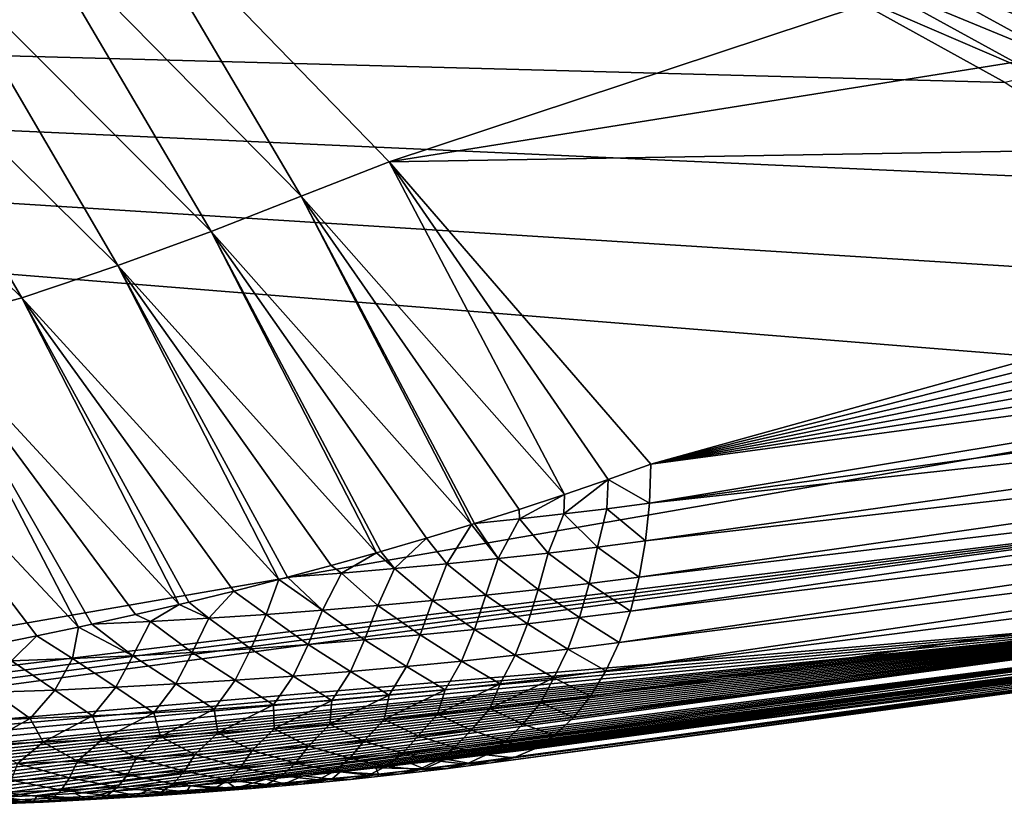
# Model space of a CAD drawing. Header units: metres. Extents: x -46 to 104, y -30 to 30.
# Tile 652 of 656: x 101.25 to 102.63, y 9.35 to 10.45. Entities that reach past the tile are written whole.
import ezdxf

# ---------------------------------------------------------------- set-up
doc = ezdxf.new("R2010")
doc.units = ezdxf.units.M
doc.layers.add('solid_26_000_502_XXX', color=7, linetype='CONTINUOUS')

msp = doc.modelspace()

# ---------------------------------------------------------------- linework, layer by layer
at = {"layer": 'solid_26_000_502_XXX'}
for points in [[(101.382195, 10.651229, 292.708313), (101.769051, 10.252612, 292.354492), (103.413414, 10.796764, 291.287598)], [(101.769051, 10.252612, 292.354492), (103.600975, 10.544736, 291.104584), (103.413414, 10.796764, 291.287598)], [(101.260269, 10.596469, 292.777832), (101.646118, 10.204415, 292.426025), (101.382195, 10.651229, 292.708313)], [(101.646118, 10.204415, 292.426025), (101.769051, 10.252612, 292.354492), (101.382195, 10.651229, 292.708313)], [(101.137024, 10.539158, 292.834229), (101.52018, 10.154914, 292.48584), (101.260269, 10.596469, 292.777832)], [(101.52018, 10.154914, 292.48584), (101.646118, 10.204415, 292.426025), (101.260269, 10.596469, 292.777832)], [(102.526474, 10.544451, 285.884766), (102.575127, 10.568995, 285.871002), (102.829018, 10.42936, 286.586273)], [(102.829018, 10.42936, 286.586273), (102.575127, 10.568995, 285.871002), (102.875847, 10.458899, 286.57666)], [(95.549377, 10.552862, 285.696289), (103.028481, 10.082047, 288.108063), (103.175049, 9.939723, 288.837128)], [(100.164474, 9.417194, 291.513855), (95.549377, 10.552862, 285.696289), (103.175049, 9.939723, 288.837128)], [(95.549377, 10.552862, 285.696289), (102.847031, 10.223422, 287.383881), (103.028481, 10.082047, 288.108063)], [(95.549377, 10.552862, 285.696289), (102.631027, 10.363428, 286.666687), (102.847031, 10.223422, 287.383881)], [(95.549377, 10.552862, 285.696289), (102.380951, 10.501647, 285.958618), (102.631027, 10.363428, 286.666687)], [(101.009102, 10.484023, 292.880981), (101.389587, 10.107468, 292.536011), (101.137024, 10.539158, 292.834229)], [(101.389587, 10.107468, 292.536011), (101.52018, 10.154914, 292.48584), (101.137024, 10.539158, 292.834229)], [(101.769051, 10.252612, 292.354492), (103.782761, 10.286306, 290.924438), (103.600975, 10.544736, 291.104584)], [(102.475876, 10.525621, 285.900391), (102.526474, 10.544451, 285.884766), (102.779579, 10.40525, 286.597839)], [(102.779579, 10.40525, 286.597839), (102.526474, 10.544451, 285.884766), (102.829018, 10.42936, 286.586273)], [(102.423973, 10.512747, 285.917664), (102.475876, 10.525621, 285.900391), (102.728157, 10.386872, 286.611145)], [(102.728157, 10.386872, 286.611145), (102.475876, 10.525621, 285.900391), (102.779579, 10.40525, 286.597839)], [(102.675415, 10.37446, 286.626068), (102.380951, 10.501647, 285.958618), (102.423973, 10.512747, 285.917664)], [(102.675415, 10.37446, 286.626068), (102.423973, 10.512747, 285.917664), (102.728157, 10.386872, 286.611145)], [(102.675415, 10.37446, 286.626068), (102.631027, 10.363428, 286.666687), (102.380951, 10.501647, 285.958618)], [(100.877441, 10.431479, 292.917725), (101.255287, 10.062433, 292.576141), (101.009102, 10.484023, 292.880981)], [(101.255287, 10.062433, 292.576141), (101.389587, 10.107468, 292.536011), (101.009102, 10.484023, 292.880981)], [(101.114334, 10.024184, 292.609497), (101.255287, 10.062433, 292.576141), (100.877441, 10.431479, 292.917725)], [(101.769051, 10.252612, 292.354492), (102.134964, 9.829605, 292.010864), (103.782761, 10.286306, 290.924438)], [(102.134964, 9.829605, 292.010864), (103.804138, 10.251099, 290.902313), (103.782761, 10.286306, 290.924438)], [(101.646118, 10.204415, 292.426025), (102.014175, 9.787183, 292.082153), (101.769051, 10.252612, 292.354492)], [(102.075287, 9.808242, 292.047638), (102.134964, 9.829605, 292.010864), (101.769051, 10.252612, 292.354492)], [(102.014175, 9.787183, 292.082153), (102.075287, 9.808242, 292.047638), (101.769051, 10.252612, 292.354492)], [(102.134964, 9.829605, 292.010864), (103.821297, 10.214606, 290.882965), (103.804138, 10.251099, 290.902313)], [(102.134964, 9.829605, 292.010864), (103.834419, 10.177061, 290.866272), (103.821297, 10.214606, 290.882965)], [(101.52018, 10.154914, 292.48584), (101.884224, 9.745174, 292.146149), (101.646118, 10.204415, 292.426025)], [(101.950798, 9.766237, 292.114899), (102.014175, 9.787183, 292.082153), (101.646118, 10.204415, 292.426025)], [(101.888695, 9.746562, 292.144135), (101.950798, 9.766237, 292.114899), (101.646118, 10.204415, 292.426025)], [(101.884224, 9.745174, 292.146149), (101.888695, 9.746562, 292.144135), (101.646118, 10.204415, 292.426025)], [(102.134964, 9.829605, 292.010864), (103.843674, 10.138667, 290.852173), (103.834419, 10.177061, 290.866272)], [(101.389587, 10.107468, 292.536011), (101.751335, 9.705683, 292.199493), (101.52018, 10.154914, 292.48584)], [(101.821251, 9.726025, 292.172852), (101.884224, 9.745174, 292.146149), (101.52018, 10.154914, 292.48584)], [(101.757362, 9.707402, 292.197327), (101.821251, 9.726025, 292.172852), (101.52018, 10.154914, 292.48584)], [(101.751335, 9.705683, 292.199493), (101.757362, 9.707402, 292.197327), (101.52018, 10.154914, 292.48584)], [(102.134964, 9.829605, 292.010864), (103.849182, 10.099552, 290.840607), (103.843674, 10.138667, 290.852173)], [(101.255287, 10.062433, 292.576141), (101.614746, 9.668428, 292.242767), (101.389587, 10.107468, 292.536011)], [(101.687859, 9.687946, 292.220978), (101.751335, 9.705683, 292.199493), (101.389587, 10.107468, 292.536011)], [(101.626808, 9.671585, 292.23938), (101.687859, 9.687946, 292.220978), (101.389587, 10.107468, 292.536011)], [(101.614746, 9.668428, 292.242767), (101.626808, 9.671585, 292.23938), (101.389587, 10.107468, 292.536011)], [(102.134964, 9.829605, 292.010864), (103.851013, 10.059826, 290.831543), (103.849182, 10.099552, 290.840607)], [(101.114334, 10.024184, 292.609497), (101.475471, 9.633704, 292.275604), (101.255287, 10.062433, 292.576141)], [(101.551788, 9.652322, 292.258972), (101.614746, 9.668428, 292.242767), (101.255287, 10.062433, 292.576141)], [(101.488602, 9.636837, 292.27298), (101.551788, 9.652322, 292.258972), (101.255287, 10.062433, 292.576141)], [(101.475471, 9.633704, 292.275604), (101.488602, 9.636837, 292.27298), (101.255287, 10.062433, 292.576141)], [(102.133163, 9.775153, 291.99762), (103.851013, 10.059826, 290.831543), (102.134964, 9.829605, 292.010864)], [(103.848694, 10.011398, 290.820679), (103.851013, 10.059826, 290.831543), (102.133163, 9.775153, 291.99762)], [(100.975639, 9.984931, 292.628693), (101.334534, 9.601793, 292.297791), (101.114334, 10.024184, 292.609497)], [(101.414207, 9.619438, 292.286591), (101.475471, 9.633704, 292.275604), (101.114334, 10.024184, 292.609497)], [(101.35302, 9.605791, 292.295502), (101.414207, 9.619438, 292.286591), (101.114334, 10.024184, 292.609497)], [(101.334534, 9.601793, 292.297791), (101.35302, 9.605791, 292.295502), (101.114334, 10.024184, 292.609497)], [(103.841698, 9.963665, 290.807098), (103.848694, 10.011398, 290.820679), (102.133163, 9.775153, 291.99762)], [(101.276276, 9.589543, 292.303772), (101.334534, 9.601793, 292.297791), (100.975639, 9.984931, 292.628693)], [(101.21833, 9.577889, 292.307922), (101.276276, 9.589543, 292.303772), (100.975639, 9.984931, 292.628693)], [(103.841698, 9.963665, 290.807098), (102.133163, 9.775153, 291.99762), (102.127769, 9.722322, 291.979462)], [(103.830063, 9.917362, 290.790955), (103.841698, 9.963665, 290.807098), (102.127769, 9.722322, 291.979462)], [(100.164474, 9.417194, 291.513855), (103.175049, 9.939723, 288.837128), (103.286583, 9.796892, 289.568817)], [(103.830063, 9.917362, 290.790955), (102.127769, 9.722322, 291.979462), (102.118851, 9.671831, 291.956635)], [(103.813843, 9.872913, 290.772461), (103.830063, 9.917362, 290.790955), (102.118851, 9.671831, 291.956635)], [(103.813843, 9.872913, 290.772461), (102.118851, 9.671831, 291.956635), (102.106522, 9.624316, 291.929413)], [(103.792992, 9.830493, 290.751556), (103.813843, 9.872913, 290.772461), (102.106522, 9.624316, 291.929413)], [(102.133163, 9.775153, 291.99762), (102.134964, 9.829605, 292.010864), (102.075287, 9.808242, 292.047638)], [(103.792992, 9.830493, 290.751556), (102.106522, 9.624316, 291.929413), (102.090935, 9.580378, 291.898163)], [(103.767616, 9.790688, 290.728546), (103.792992, 9.830493, 290.751556), (102.090935, 9.580378, 291.898163)], [(102.013229, 9.760117, 292.074646), (102.075287, 9.808242, 292.047638), (102.014175, 9.787183, 292.082153)], [(102.073792, 9.767452, 292.037079), (102.075287, 9.808242, 292.047638), (102.013229, 9.760117, 292.074646)], [(102.133163, 9.775153, 291.99762), (102.075287, 9.808242, 292.047638), (102.073792, 9.767452, 292.037079)], [(100.201454, 9.40881, 291.556793), (100.164474, 9.417194, 291.513855), (103.286583, 9.796892, 289.568817)], [(100.242661, 9.40089, 291.597351), (100.201454, 9.40881, 291.556793), (103.286583, 9.796892, 289.568817)], [(100.288139, 9.393469, 291.635376), (100.242661, 9.40089, 291.597351), (103.286583, 9.796892, 289.568817)], [(100.288139, 9.393469, 291.635376), (103.286583, 9.796892, 289.568817), (103.363121, 9.653997, 290.300812)], [(101.951515, 9.753148, 292.110352), (102.014175, 9.787183, 292.082153), (101.950798, 9.766237, 292.114899)], [(102.013229, 9.760117, 292.074646), (102.014175, 9.787183, 292.082153), (101.951515, 9.753148, 292.110352)], [(103.767616, 9.790688, 290.728546), (102.090935, 9.580378, 291.898163), (102.072296, 9.540568, 291.863251)], [(103.737877, 9.753996, 290.703583), (103.767616, 9.790688, 290.728546), (102.072296, 9.540568, 291.863251)], [(101.951515, 9.753148, 292.110352), (101.950798, 9.766237, 292.114899), (101.888695, 9.746562, 292.144135)], [(102.073792, 9.767452, 292.037079), (102.013229, 9.760117, 292.074646), (102.060501, 9.713636, 292.023956)], [(102.073792, 9.767452, 292.037079), (102.060501, 9.713636, 292.023956), (102.127769, 9.722322, 291.979462)], [(102.133163, 9.775153, 291.99762), (102.073792, 9.767452, 292.037079), (102.127769, 9.722322, 291.979462)], [(101.951515, 9.753148, 292.110352), (101.888695, 9.746562, 292.144135), (101.921448, 9.697678, 292.105713)], [(101.951515, 9.753148, 292.110352), (101.921448, 9.697678, 292.105713), (101.991707, 9.70542, 292.06604)], [(102.013229, 9.760117, 292.074646), (101.951515, 9.753148, 292.110352), (101.991707, 9.70542, 292.06604)], [(102.013229, 9.760117, 292.074646), (101.991707, 9.70542, 292.06604), (102.060501, 9.713636, 292.023956)], [(103.737877, 9.753996, 290.703583), (102.072296, 9.540568, 291.863251), (102.050827, 9.50539, 291.825165)], [(103.703781, 9.720726, 290.67688), (103.737877, 9.753996, 290.703583), (102.050827, 9.50539, 291.825165)], [(101.849777, 9.690414, 292.142914), (101.884224, 9.745174, 292.146149), (101.821251, 9.726025, 292.172852)], [(101.921448, 9.697678, 292.105713), (101.884224, 9.745174, 292.146149), (101.849777, 9.690414, 292.142914)], [(101.921448, 9.697678, 292.105713), (101.888695, 9.746562, 292.144135), (101.884224, 9.745174, 292.146149)], [(101.776749, 9.683639, 292.177612), (101.821251, 9.726025, 292.172852), (101.757362, 9.707402, 292.197327)], [(101.849777, 9.690414, 292.142914), (101.821251, 9.726025, 292.172852), (101.776749, 9.683639, 292.177612)], [(102.060501, 9.713636, 292.023956), (101.991707, 9.70542, 292.06604), (102.048927, 9.662819, 292.002777)], [(103.703781, 9.720726, 290.67688), (102.050827, 9.50539, 291.825165), (102.02681, 9.475286, 291.784332)], [(103.665527, 9.691378, 290.648651), (103.703781, 9.720726, 290.67688), (102.02681, 9.475286, 291.784332)], [(102.060501, 9.713636, 292.023956), (102.048927, 9.662819, 292.002777), (102.118851, 9.671831, 291.956635)], [(102.127769, 9.722322, 291.979462), (102.060501, 9.713636, 292.023956), (102.118851, 9.671831, 291.956635)], [(101.702423, 9.677358, 292.209778), (101.751335, 9.705683, 292.199493), (101.687859, 9.687946, 292.220978)], [(101.776749, 9.683639, 292.177612), (101.751335, 9.705683, 292.199493), (101.702423, 9.677358, 292.209778)], [(101.776749, 9.683639, 292.177612), (101.757362, 9.707402, 292.197327), (101.751335, 9.705683, 292.199493)], [(101.921448, 9.697678, 292.105713), (101.849777, 9.690414, 292.142914), (101.904182, 9.646329, 292.08725)], [(101.921448, 9.697678, 292.105713), (101.904182, 9.646329, 292.08725), (101.977348, 9.654316, 292.046356)], [(101.991707, 9.70542, 292.06604), (101.921448, 9.697678, 292.105713), (101.977348, 9.654316, 292.046356)], [(101.991707, 9.70542, 292.06604), (101.977348, 9.654316, 292.046356), (102.048927, 9.662819, 292.002777)], [(101.702423, 9.677358, 292.209778), (101.687859, 9.687946, 292.220978), (101.626808, 9.671585, 292.23938)], [(101.776749, 9.683639, 292.177612), (101.702423, 9.677358, 292.209778), (101.753342, 9.63193, 292.161011)], [(101.776749, 9.683639, 292.177612), (101.753342, 9.63193, 292.161011), (101.829491, 9.638865, 292.125488)], [(101.849777, 9.690414, 292.142914), (101.776749, 9.683639, 292.177612), (101.829491, 9.638865, 292.125488)], [(101.849777, 9.690414, 292.142914), (101.829491, 9.638865, 292.125488), (101.904182, 9.646329, 292.08725)], [(103.665527, 9.691378, 290.648651), (102.02681, 9.475286, 291.784332), (102.000542, 9.450635, 291.741302)], [(103.623444, 9.666464, 290.619293), (103.665527, 9.691378, 290.648651), (102.000542, 9.450635, 291.741302)], [(101.675781, 9.625537, 292.193756), (101.626808, 9.671585, 292.23938), (101.614746, 9.668428, 292.242767)], [(101.702423, 9.677358, 292.209778), (101.626808, 9.671585, 292.23938), (101.675781, 9.625537, 292.193756)], [(101.702423, 9.677358, 292.209778), (101.675781, 9.625537, 292.193756), (101.753342, 9.63193, 292.161011)], [(102.118851, 9.671831, 291.956635), (102.048927, 9.662819, 292.002777), (102.106522, 9.624316, 291.929413)], [(101.596863, 9.619698, 292.223694), (101.614746, 9.668428, 292.242767), (101.551788, 9.652322, 292.258972)], [(101.675781, 9.625537, 292.193756), (101.614746, 9.668428, 292.242767), (101.596863, 9.619698, 292.223694)], [(103.623444, 9.666464, 290.619293), (102.000542, 9.450635, 291.741302), (101.972351, 9.431748, 291.696594)], [(103.612572, 9.661077, 290.611938), (103.623444, 9.666464, 290.619293), (101.972351, 9.431748, 291.696594)], [(103.577728, 9.646351, 290.58905), (103.612572, 9.661077, 290.611938), (101.972351, 9.431748, 291.696594)], [(102.048927, 9.662819, 292.002777), (101.977348, 9.654316, 292.046356), (102.035469, 9.615168, 291.976288)], [(102.048927, 9.662819, 292.002777), (102.035469, 9.615168, 291.976288), (102.106522, 9.624316, 291.929413)], [(100.337997, 9.38658, 291.670654), (100.288139, 9.393469, 291.635376), (103.363121, 9.653997, 290.300812)], [(100.392525, 9.380245, 291.703125), (100.337997, 9.38658, 291.670654), (103.363121, 9.653997, 290.300812)], [(100.451996, 9.374518, 291.732452), (100.392525, 9.380245, 291.703125), (103.363121, 9.653997, 290.300812)], [(100.516647, 9.36946, 291.758362), (100.451996, 9.374518, 291.732452), (103.363121, 9.653997, 290.300812)], [(100.550957, 9.367196, 291.769958), (100.516647, 9.36946, 291.758362), (103.363121, 9.653997, 290.300812)], [(100.586662, 9.36514, 291.780487), (100.550957, 9.367196, 291.769958), (103.363121, 9.653997, 290.300812)], [(100.623756, 9.363282, 291.790009), (100.586662, 9.36514, 291.780487), (103.363121, 9.653997, 290.300812)], [(100.662231, 9.361645, 291.798401), (100.623756, 9.363282, 291.790009), (103.363121, 9.653997, 290.300812)], [(100.70211, 9.360251, 291.805542), (100.662231, 9.361645, 291.798401), (103.363121, 9.653997, 290.300812)], [(100.743385, 9.359093, 291.811462), (100.70211, 9.360251, 291.805542), (103.363121, 9.653997, 290.300812)], [(100.786018, 9.358203, 291.81604), (100.743385, 9.359093, 291.811462), (103.363121, 9.653997, 290.300812)], [(100.830025, 9.357591, 291.819183), (100.786018, 9.358203, 291.81604), (103.363121, 9.653997, 290.300812)], [(100.875351, 9.357259, 291.820862), (100.830025, 9.357591, 291.819183), (103.363121, 9.653997, 290.300812)], [(100.921898, 9.357244, 291.820953), (100.875351, 9.357259, 291.820862), (103.363121, 9.653997, 290.300812)], [(100.969719, 9.357539, 291.819427), (100.921898, 9.357244, 291.820953), (103.363121, 9.653997, 290.300812)], [(101.018639, 9.358165, 291.816223), (100.969719, 9.357539, 291.819427), (103.363121, 9.653997, 290.300812)], [(101.068565, 9.359142, 291.811218), (101.018639, 9.358165, 291.816223), (103.363121, 9.653997, 290.300812)], [(101.119522, 9.360463, 291.804443), (101.068565, 9.359142, 291.811218), (103.363121, 9.653997, 290.300812)], [(101.171188, 9.362154, 291.795807), (101.119522, 9.360463, 291.804443), (103.363121, 9.653997, 290.300812)], [(101.22361, 9.364215, 291.785248), (101.171188, 9.362154, 291.795807), (103.363121, 9.653997, 290.300812)], [(101.22361, 9.364215, 291.785248), (103.363121, 9.653997, 290.300812), (103.367821, 9.637791, 290.38382)], [(101.516632, 9.614427, 292.250671), (101.551788, 9.652322, 292.258972), (101.488602, 9.636837, 292.27298)], [(101.596863, 9.619698, 292.223694), (101.551788, 9.652322, 292.258972), (101.516632, 9.614427, 292.250671)], [(101.904182, 9.646329, 292.08725), (101.829491, 9.638865, 292.125488), (101.888252, 9.59847, 292.061798)], [(101.904182, 9.646329, 292.08725), (101.888252, 9.59847, 292.061798), (101.962685, 9.60655, 292.020416)], [(101.977348, 9.654316, 292.046356), (101.904182, 9.646329, 292.08725), (101.962685, 9.60655, 292.020416)], [(103.577728, 9.646351, 290.58905), (101.972351, 9.431748, 291.696594), (101.942894, 9.418962, 291.651245)], [(103.528847, 9.631479, 290.55835), (103.577728, 9.646351, 290.58905), (101.942894, 9.418962, 291.651245)], [(101.977348, 9.654316, 292.046356), (101.962685, 9.60655, 292.020416), (102.035469, 9.615168, 291.976288)], [(101.276619, 9.366648, 291.772766), (101.22361, 9.364215, 291.785248), (103.367821, 9.637791, 290.38382)], [(101.329872, 9.369462, 291.758362), (101.276619, 9.366648, 291.772766), (103.367821, 9.637791, 290.38382)], [(101.383522, 9.372658, 291.741974), (101.329872, 9.369462, 291.758362), (103.367821, 9.637791, 290.38382)], [(101.437172, 9.376226, 291.723694), (101.383522, 9.372658, 291.741974), (103.367821, 9.637791, 290.38382)], [(101.435135, 9.609741, 292.274689), (101.475471, 9.633704, 292.275604), (101.414207, 9.619438, 292.286591)], [(101.516632, 9.614427, 292.250671), (101.475471, 9.633704, 292.275604), (101.435135, 9.609741, 292.274689)], [(101.437172, 9.376226, 291.723694), (103.367821, 9.637791, 290.38382), (103.369087, 9.626701, 290.440613)], [(101.516632, 9.614427, 292.250671), (101.488602, 9.636837, 292.27298), (101.475471, 9.633704, 292.275604)], [(101.753342, 9.63193, 292.161011), (101.675781, 9.625537, 292.193756), (101.734711, 9.583953, 292.136169)], [(101.753342, 9.63193, 292.161011), (101.734711, 9.583953, 292.136169), (101.812241, 9.590935, 292.100403)], [(101.829491, 9.638865, 292.125488), (101.753342, 9.63193, 292.161011), (101.812241, 9.590935, 292.100403)], [(101.829491, 9.638865, 292.125488), (101.812241, 9.590935, 292.100403), (101.888252, 9.59847, 292.061798)], [(103.528847, 9.631479, 290.55835), (101.942894, 9.418962, 291.651245), (101.911995, 9.412184, 291.60495)], [(103.477463, 9.622215, 290.52771), (103.528847, 9.631479, 290.55835), (101.911995, 9.412184, 291.60495)], [(101.435135, 9.609741, 292.274689), (101.414207, 9.619438, 292.286591), (101.35302, 9.605791, 292.295502)], [(101.490646, 9.380171, 291.703491), (101.437172, 9.376226, 291.723694), (103.369087, 9.626701, 290.440613)], [(101.543991, 9.384485, 291.681396), (101.490646, 9.380171, 291.703491), (103.369087, 9.626701, 290.440613)], [(101.596863, 9.619698, 292.223694), (101.516632, 9.614427, 292.250671), (101.57534, 9.571701, 292.198944)], [(101.59671, 9.389145, 291.657532), (101.543991, 9.384485, 291.681396), (103.369087, 9.626701, 290.440613)], [(101.596863, 9.619698, 292.223694), (101.57534, 9.571701, 292.198944), (101.655724, 9.577538, 292.169037)], [(101.648903, 9.394159, 291.631836), (101.59671, 9.389145, 291.657532), (103.369087, 9.626701, 290.440613)], [(101.675781, 9.625537, 292.193756), (101.596863, 9.619698, 292.223694), (101.655724, 9.577538, 292.169037)], [(101.648903, 9.394159, 291.631836), (103.369087, 9.626701, 290.440613), (103.369255, 9.621407, 290.467743)], [(101.70034, 9.399504, 291.604462), (101.648903, 9.394159, 291.631836), (103.369255, 9.621407, 290.467743)], [(101.675781, 9.625537, 292.193756), (101.655724, 9.577538, 292.169037), (101.734711, 9.583953, 292.136169)], [(101.750633, 9.405144, 291.575562), (101.70034, 9.399504, 291.604462), (103.369255, 9.621407, 290.467743)], [(101.750633, 9.405144, 291.575562), (103.369255, 9.621407, 290.467743), (102.608704, 9.519372, 290.990417)], [(103.423882, 9.618769, 290.497467), (101.848175, 9.417342, 291.513092), (102.608704, 9.519372, 290.990417)], [(103.423882, 9.618769, 290.497467), (101.880287, 9.411641, 291.558685), (101.848175, 9.417342, 291.513092)], [(103.477463, 9.622215, 290.52771), (101.911995, 9.412184, 291.60495), (101.880287, 9.411641, 291.558685)], [(103.423882, 9.618769, 290.497467), (103.477463, 9.622215, 290.52771), (101.880287, 9.411641, 291.558685)], [(102.035469, 9.615168, 291.976288), (101.962685, 9.60655, 292.020416), (102.019142, 9.571142, 291.945465)], [(102.035469, 9.615168, 291.976288), (102.019142, 9.571142, 291.945465), (102.090935, 9.580378, 291.898163)], [(102.106522, 9.624316, 291.929413), (102.035469, 9.615168, 291.976288), (102.090935, 9.580378, 291.898163)], [(103.423882, 9.618769, 290.497467), (102.608704, 9.519372, 290.990417), (103.369255, 9.621407, 290.467743)], [(101.326302, 9.557848, 292.269897), (101.334534, 9.601793, 292.297791), (101.276276, 9.589543, 292.303772)], [(101.410583, 9.561835, 292.249481), (101.334534, 9.601793, 292.297791), (101.326302, 9.557848, 292.269897)], [(101.410583, 9.561835, 292.249481), (101.35302, 9.605791, 292.295502), (101.334534, 9.601793, 292.297791)], [(101.435135, 9.609741, 292.274689), (101.35302, 9.605791, 292.295502), (101.410583, 9.561835, 292.249481)], [(101.435135, 9.609741, 292.274689), (101.410583, 9.561835, 292.249481), (101.493614, 9.566461, 292.225769)], [(101.516632, 9.614427, 292.250671), (101.435135, 9.609741, 292.274689), (101.493614, 9.566461, 292.225769)], [(101.516632, 9.614427, 292.250671), (101.493614, 9.566461, 292.225769), (101.57534, 9.571701, 292.198944)], [(101.962685, 9.60655, 292.020416), (101.888252, 9.59847, 292.061798), (101.945564, 9.562455, 291.98996)], [(101.962685, 9.60655, 292.020416), (101.945564, 9.562455, 291.98996), (102.019142, 9.571142, 291.945465)], [(101.240814, 9.554526, 292.286926), (101.276276, 9.589543, 292.303772), (101.21833, 9.577889, 292.307922)], [(101.326302, 9.557848, 292.269897), (101.276276, 9.589543, 292.303772), (101.240814, 9.554526, 292.286926)], [(101.812241, 9.590935, 292.100403), (101.734711, 9.583953, 292.136169), (101.793358, 9.546755, 292.070404)], [(101.812241, 9.590935, 292.100403), (101.793358, 9.546755, 292.070404), (101.870277, 9.554323, 292.031616)], [(101.888252, 9.59847, 292.061798), (101.812241, 9.590935, 292.100403), (101.870277, 9.554323, 292.031616)], [(101.888252, 9.59847, 292.061798), (101.870277, 9.554323, 292.031616), (101.945564, 9.562455, 291.98996)], [(101.655724, 9.577538, 292.169037), (101.57534, 9.571701, 292.198944), (101.634933, 9.533351, 292.139069)], [(101.655724, 9.577538, 292.169037), (101.634933, 9.533351, 292.139069), (101.71489, 9.53976, 292.106232)], [(101.734711, 9.583953, 292.136169), (101.655724, 9.577538, 292.169037), (101.71489, 9.53976, 292.106232)], [(101.734711, 9.583953, 292.136169), (101.71489, 9.53976, 292.106232), (101.793358, 9.546755, 292.070404)], [(102.090935, 9.580378, 291.898163), (102.019142, 9.571142, 291.945465), (102.072296, 9.540568, 291.863251)], [(101.410583, 9.561835, 292.249481), (101.326302, 9.557848, 292.269897), (101.386719, 9.517808, 292.218689)], [(101.410583, 9.561835, 292.249481), (101.386719, 9.517808, 292.218689), (101.470787, 9.522356, 292.195374)], [(101.493614, 9.566461, 292.225769), (101.410583, 9.561835, 292.249481), (101.470787, 9.522356, 292.195374)], [(101.493614, 9.566461, 292.225769), (101.470787, 9.522356, 292.195374), (101.553543, 9.527544, 292.168793)], [(101.57534, 9.571701, 292.198944), (101.493614, 9.566461, 292.225769), (101.553543, 9.527544, 292.168793)], [(101.57534, 9.571701, 292.198944), (101.553543, 9.527544, 292.168793), (101.634933, 9.533351, 292.139069)], [(101.945564, 9.562455, 291.98996), (101.870277, 9.554323, 292.031616), (101.924278, 9.522371, 291.956482)], [(101.945564, 9.562455, 291.98996), (101.924278, 9.522371, 291.956482), (101.999229, 9.531182, 291.911346)], [(102.019142, 9.571142, 291.945465), (101.945564, 9.562455, 291.98996), (101.999229, 9.531182, 291.911346)], [(102.019142, 9.571142, 291.945465), (101.999229, 9.531182, 291.911346), (102.072296, 9.540568, 291.863251)], [(101.240814, 9.554526, 292.286926), (101.214867, 9.510737, 292.254913), (101.301392, 9.513926, 292.238556)], [(101.326302, 9.557848, 292.269897), (101.240814, 9.554526, 292.286926), (101.301392, 9.513926, 292.238556)], [(101.326302, 9.557848, 292.269897), (101.301392, 9.513926, 292.238556), (101.386719, 9.517808, 292.218689)], [(101.793358, 9.546755, 292.070404), (101.71489, 9.53976, 292.106232), (101.769112, 9.506509, 292.03772)], [(101.793358, 9.546755, 292.070404), (101.769112, 9.506509, 292.03772), (101.847542, 9.514144, 291.998627)], [(101.870277, 9.554323, 292.031616), (101.793358, 9.546755, 292.070404), (101.847542, 9.514144, 291.998627)], [(101.870277, 9.554323, 292.031616), (101.847542, 9.514144, 291.998627), (101.924278, 9.522371, 291.956482)], [(101.634933, 9.533351, 292.139069), (101.553543, 9.527544, 292.168793), (101.607452, 9.493069, 292.106567)], [(101.634933, 9.533351, 292.139069), (101.607452, 9.493069, 292.106567), (101.689056, 9.499479, 292.07373)], [(101.71489, 9.53976, 292.106232), (101.634933, 9.533351, 292.139069), (101.689056, 9.499479, 292.07373)], [(101.71489, 9.53976, 292.106232), (101.689056, 9.499479, 292.07373), (101.769112, 9.506509, 292.03772)], [(102.072296, 9.540568, 291.863251), (101.999229, 9.531182, 291.911346), (102.050827, 9.50539, 291.825165)], [(101.470787, 9.522356, 292.195374), (101.386719, 9.517808, 292.218689), (101.439911, 9.482176, 292.162384)], [(101.470787, 9.522356, 292.195374), (101.439911, 9.482176, 292.162384), (101.524384, 9.487294, 292.136169)], [(101.553543, 9.527544, 292.168793), (101.470787, 9.522356, 292.195374), (101.524384, 9.487294, 292.136169)], [(101.553543, 9.527544, 292.168793), (101.524384, 9.487294, 292.136169), (101.607452, 9.493069, 292.106567)], [(102.608704, 9.519372, 290.990417), (101.799904, 9.411089, 291.545105), (101.750633, 9.405144, 291.575562)], [(102.608704, 9.519372, 290.990417), (101.848175, 9.417342, 291.513092), (101.799904, 9.411089, 291.545105)], [(101.924278, 9.522371, 291.956482), (101.836708, 9.480114, 291.954651), (101.909775, 9.488003, 291.914215)], [(101.924278, 9.522371, 291.956482), (101.847542, 9.514144, 291.998627), (101.836708, 9.480114, 291.954651)], [(101.999229, 9.531182, 291.911346), (101.909775, 9.488003, 291.914215), (101.981178, 9.49643, 291.871063)], [(101.999229, 9.531182, 291.911346), (101.924278, 9.522371, 291.956482), (101.909775, 9.488003, 291.914215)], [(101.999229, 9.531182, 291.911346), (101.981178, 9.49643, 291.871063), (102.050827, 9.50539, 291.825165)], [(101.214867, 9.510737, 292.254913), (101.178726, 9.471017, 292.219543), (101.267014, 9.474007, 292.204224)], [(101.301392, 9.513926, 292.238556), (101.214867, 9.510737, 292.254913), (101.267014, 9.474007, 292.204224)], [(101.301392, 9.513926, 292.238556), (101.267014, 9.474007, 292.204224), (101.354095, 9.477737, 292.18512)], [(101.386719, 9.517808, 292.218689), (101.301392, 9.513926, 292.238556), (101.354095, 9.477737, 292.18512)], [(101.386719, 9.517808, 292.218689), (101.354095, 9.477737, 292.18512), (101.439911, 9.482176, 292.162384)], [(101.769112, 9.506509, 292.03772), (101.685913, 9.465991, 292.026978), (101.762062, 9.472774, 291.992249)], [(101.769112, 9.506509, 292.03772), (101.689056, 9.499479, 292.07373), (101.685913, 9.465991, 292.026978)], [(101.847542, 9.514144, 291.998627), (101.762062, 9.472774, 291.992249), (101.836708, 9.480114, 291.954651)], [(101.847542, 9.514144, 291.998627), (101.769112, 9.506509, 292.03772), (101.762062, 9.472774, 291.992249)], [(102.02681, 9.475286, 291.784332), (102.050827, 9.50539, 291.825165), (101.981178, 9.49643, 291.871063)], [(101.607452, 9.493069, 292.106567), (101.524384, 9.487294, 292.136169), (101.529411, 9.454157, 292.087616)], [(101.607452, 9.493069, 292.106567), (101.529411, 9.454157, 292.087616), (101.608345, 9.459781, 292.058807)], [(101.689056, 9.499479, 292.07373), (101.607452, 9.493069, 292.106567), (101.608345, 9.459781, 292.058807)], [(101.689056, 9.499479, 292.07373), (101.608345, 9.459781, 292.058807), (101.685913, 9.465991, 292.026978)], [(101.956207, 9.466218, 291.83078), (101.981178, 9.49643, 291.871063), (101.909775, 9.488003, 291.914215)], [(101.956207, 9.466218, 291.83078), (102.02681, 9.475286, 291.784332), (101.981178, 9.49643, 291.871063)], [(101.354095, 9.477737, 292.18512), (101.267014, 9.474007, 292.204224), (101.285126, 9.440997, 292.155029)], [(101.354095, 9.477737, 292.18512), (101.285126, 9.440997, 292.155029), (101.367737, 9.444743, 292.135834)], [(101.439911, 9.482176, 292.162384), (101.354095, 9.477737, 292.18512), (101.367737, 9.444743, 292.135834)], [(101.439911, 9.482176, 292.162384), (101.367737, 9.444743, 292.135834), (101.449188, 9.449138, 292.113312)], [(101.524384, 9.487294, 292.136169), (101.439911, 9.482176, 292.162384), (101.449188, 9.449138, 292.113312)], [(101.524384, 9.487294, 292.136169), (101.449188, 9.449138, 292.113312), (101.529411, 9.454157, 292.087616)], [(101.809601, 9.449758, 291.9151), (101.836708, 9.480114, 291.954651), (101.762062, 9.472774, 291.992249)], [(101.809601, 9.449758, 291.9151), (101.883774, 9.457705, 291.87439), (101.836708, 9.480114, 291.954651)], [(101.883774, 9.457705, 291.87439), (101.909775, 9.488003, 291.914215), (101.836708, 9.480114, 291.954651)], [(101.883774, 9.457705, 291.87439), (101.956207, 9.466218, 291.83078), (101.909775, 9.488003, 291.914215)], [(101.267014, 9.474007, 292.204224), (101.178726, 9.471017, 292.219543), (101.201431, 9.437927, 292.170746)], [(101.267014, 9.474007, 292.204224), (101.201431, 9.437927, 292.170746), (101.285126, 9.440997, 292.155029)], [(101.65641, 9.435599, 291.98764), (101.685913, 9.465991, 292.026978), (101.608345, 9.459781, 292.058807)], [(101.65641, 9.435599, 291.98764), (101.73378, 9.442385, 291.952881), (101.685913, 9.465991, 292.026978)], [(101.73378, 9.442385, 291.952881), (101.762062, 9.472774, 291.992249), (101.685913, 9.465991, 292.026978)], [(101.73378, 9.442385, 291.952881), (101.809601, 9.449758, 291.9151), (101.762062, 9.472774, 291.992249)], [(101.93148, 9.441765, 291.786743), (101.956207, 9.466218, 291.83078), (101.883774, 9.457705, 291.87439)], [(101.93148, 9.441765, 291.786743), (102.000542, 9.450635, 291.741302), (101.956207, 9.466218, 291.83078)], [(102.000542, 9.450635, 291.741302), (102.02681, 9.475286, 291.784332), (101.956207, 9.466218, 291.83078)], [(101.497345, 9.423852, 292.047791), (101.529411, 9.454157, 292.087616), (101.449188, 9.449138, 292.113312)], [(101.497345, 9.423852, 292.047791), (101.577568, 9.429417, 292.019287), (101.529411, 9.454157, 292.087616)], [(101.577568, 9.429417, 292.019287), (101.608345, 9.459781, 292.058807), (101.529411, 9.454157, 292.087616)], [(101.577568, 9.429417, 292.019287), (101.65641, 9.435599, 291.98764), (101.608345, 9.459781, 292.058807)], [(101.788048, 9.425662, 291.869232), (101.809601, 9.449758, 291.9151), (101.73378, 9.442385, 291.952881)], [(101.788048, 9.425662, 291.869232), (101.860619, 9.433437, 291.829376), (101.809601, 9.449758, 291.9151)], [(101.860619, 9.433437, 291.829376), (101.883774, 9.457705, 291.87439), (101.809601, 9.449758, 291.9151)], [(101.860619, 9.433437, 291.829376), (101.93148, 9.441765, 291.786743), (101.883774, 9.457705, 291.87439)], [(101.972351, 9.431748, 291.696594), (102.000542, 9.450635, 291.741302), (101.93148, 9.441765, 291.786743)], [(101.249123, 9.411088, 292.11319), (101.285126, 9.440997, 292.155029), (101.201431, 9.437927, 292.170746)], [(101.249123, 9.411088, 292.11319), (101.333038, 9.414663, 292.094879), (101.285126, 9.440997, 292.155029)], [(101.333038, 9.414663, 292.094879), (101.367737, 9.444743, 292.135834), (101.285126, 9.440997, 292.155029)], [(101.333038, 9.414663, 292.094879), (101.41581, 9.418927, 292.073029), (101.367737, 9.444743, 292.135834)], [(101.41581, 9.418927, 292.073029), (101.449188, 9.449138, 292.113312), (101.367737, 9.444743, 292.135834)], [(101.41581, 9.418927, 292.073029), (101.497345, 9.423852, 292.047791), (101.449188, 9.449138, 292.113312)], [(101.713882, 9.418449, 291.906158), (101.73378, 9.442385, 291.952881), (101.65641, 9.435599, 291.98764)], [(101.713882, 9.418449, 291.906158), (101.788048, 9.425662, 291.869232), (101.73378, 9.442385, 291.952881)], [(101.904945, 9.423091, 291.740936), (101.93148, 9.441765, 291.786743), (101.860619, 9.433437, 291.829376)], [(101.904945, 9.423091, 291.740936), (101.972351, 9.431748, 291.696594), (101.93148, 9.441765, 291.786743)], [(101.482651, 9.400325, 291.999023), (101.497345, 9.423852, 292.047791), (101.41581, 9.418927, 292.073029)], [(101.482651, 9.400325, 291.999023), (101.561096, 9.405766, 291.97113), (101.497345, 9.423852, 292.047791)], [(101.561096, 9.405766, 291.97113), (101.577568, 9.429417, 292.019287), (101.497345, 9.423852, 292.047791)], [(101.561096, 9.405766, 291.97113), (101.638199, 9.411812, 291.940155), (101.577568, 9.429417, 292.019287)], [(101.638199, 9.411812, 291.940155), (101.65641, 9.435599, 291.98764), (101.577568, 9.429417, 292.019287)], [(101.638199, 9.411812, 291.940155), (101.713882, 9.418449, 291.906158), (101.65641, 9.435599, 291.98764)], [(101.764931, 9.407372, 291.821472), (101.788048, 9.425662, 291.869232), (101.713882, 9.418449, 291.906158)], [(101.764931, 9.407372, 291.821472), (101.83577, 9.414962, 291.782562), (101.788048, 9.425662, 291.869232)], [(101.83577, 9.414962, 291.782562), (101.860619, 9.433437, 291.829376), (101.788048, 9.425662, 291.869232)], [(101.83577, 9.414962, 291.782562), (101.904945, 9.423091, 291.740936), (101.860619, 9.433437, 291.829376)], [(101.876938, 9.410431, 291.69397), (101.904945, 9.423091, 291.740936), (101.83577, 9.414962, 291.782562)], [(101.876938, 9.410431, 291.69397), (101.942894, 9.418962, 291.651245), (101.904945, 9.423091, 291.740936)], [(101.942894, 9.418962, 291.651245), (101.972351, 9.431748, 291.696594), (101.904945, 9.423091, 291.740936)], [(101.240181, 9.387856, 292.062897), (101.322113, 9.391346, 292.045013), (101.249123, 9.411088, 292.11319)], [(101.322113, 9.391346, 292.045013), (101.333038, 9.414663, 292.094879), (101.249123, 9.411088, 292.11319)], [(101.322113, 9.391346, 292.045013), (101.402962, 9.395512, 292.023682), (101.333038, 9.414663, 292.094879)], [(101.402962, 9.395512, 292.023682), (101.41581, 9.418927, 292.073029), (101.333038, 9.414663, 292.094879)], [(101.402962, 9.395512, 292.023682), (101.482651, 9.400325, 291.999023), (101.41581, 9.418927, 292.073029)], [(101.618652, 9.393852, 291.890717), (101.638199, 9.411812, 291.940155), (101.561096, 9.405766, 291.97113)], [(101.618652, 9.393852, 291.890717), (101.692528, 9.400331, 291.857513), (101.638199, 9.411812, 291.940155)], [(101.692528, 9.400331, 291.857513), (101.713882, 9.418449, 291.906158), (101.638199, 9.411812, 291.940155)], [(101.692528, 9.400331, 291.857513), (101.764931, 9.407372, 291.821472), (101.713882, 9.418449, 291.906158)], [(101.817924, 9.403712, 291.598938), (101.750633, 9.405144, 291.575562), (101.799904, 9.411089, 291.545105)], [(101.80954, 9.402511, 291.734528), (101.83577, 9.414962, 291.782562), (101.764931, 9.407372, 291.821472)], [(101.817924, 9.403712, 291.598938), (101.799904, 9.411089, 291.545105), (101.848175, 9.417342, 291.513092)], [(101.80954, 9.402511, 291.734528), (101.876938, 9.410431, 291.69397), (101.83577, 9.414962, 291.782562)], [(101.847809, 9.403944, 291.646423), (101.876938, 9.410431, 291.69397), (101.80954, 9.402511, 291.734528)], [(101.817924, 9.403712, 291.598938), (101.848175, 9.417342, 291.513092), (101.880287, 9.411641, 291.558685)], [(101.817924, 9.403712, 291.598938), (101.880287, 9.411641, 291.558685), (101.847809, 9.403944, 291.646423)], [(101.847809, 9.403944, 291.646423), (101.911995, 9.412184, 291.60495), (101.876938, 9.410431, 291.69397)], [(101.880287, 9.411641, 291.558685), (101.911995, 9.412184, 291.60495), (101.847809, 9.403944, 291.646423)], [(101.911995, 9.412184, 291.60495), (101.942894, 9.418962, 291.651245), (101.876938, 9.410431, 291.69397)], [(101.389183, 9.37795, 291.972168), (101.402962, 9.395512, 292.023682), (101.322113, 9.391346, 292.045013)], [(101.389183, 9.37795, 291.972168), (101.466888, 9.382644, 291.94812), (101.402962, 9.395512, 292.023682)], [(101.466888, 9.382644, 291.94812), (101.482651, 9.400325, 291.999023), (101.402962, 9.395512, 292.023682)], [(101.466888, 9.382644, 291.94812), (101.543411, 9.387951, 291.920929), (101.482651, 9.400325, 291.999023)], [(101.543411, 9.387951, 291.920929), (101.561096, 9.405766, 291.97113), (101.482651, 9.400325, 291.999023)], [(101.543411, 9.387951, 291.920929), (101.618652, 9.393852, 291.890717), (101.561096, 9.405766, 291.97113)], [(101.669983, 9.388256, 291.807556), (101.692528, 9.400331, 291.857513), (101.618652, 9.393852, 291.890717)], [(101.689102, 9.38925, 291.673004), (101.648903, 9.394159, 291.631836), (101.70034, 9.399504, 291.604462)], [(101.669983, 9.388256, 291.807556), (101.740524, 9.395116, 291.77243), (101.692528, 9.400331, 291.857513)], [(101.715141, 9.38905, 291.722748), (101.740524, 9.395116, 291.77243), (101.669983, 9.388256, 291.807556)], [(101.689102, 9.38925, 291.673004), (101.70034, 9.399504, 291.604462), (101.754288, 9.396234, 291.637238)], [(101.689102, 9.38925, 291.673004), (101.754288, 9.396234, 291.637238), (101.715141, 9.38905, 291.722748)], [(101.740524, 9.395116, 291.77243), (101.764931, 9.407372, 291.821472), (101.692528, 9.400331, 291.857513)], [(101.754288, 9.396234, 291.637238), (101.70034, 9.399504, 291.604462), (101.750633, 9.405144, 291.575562)], [(101.715141, 9.38905, 291.722748), (101.782265, 9.396242, 291.685883), (101.740524, 9.395116, 291.77243)], [(101.754288, 9.396234, 291.637238), (101.782265, 9.396242, 291.685883), (101.715141, 9.38905, 291.722748)], [(101.740524, 9.395116, 291.77243), (101.80954, 9.402511, 291.734528), (101.764931, 9.407372, 291.821472)], [(101.782265, 9.396242, 291.685883), (101.80954, 9.402511, 291.734528), (101.740524, 9.395116, 291.77243)], [(101.754288, 9.396234, 291.637238), (101.750633, 9.405144, 291.575562), (101.817924, 9.403712, 291.598938)], [(101.754288, 9.396234, 291.637238), (101.817924, 9.403712, 291.598938), (101.782265, 9.396242, 291.685883)], [(101.782265, 9.396242, 291.685883), (101.847809, 9.403944, 291.646423), (101.80954, 9.402511, 291.734528)], [(101.817924, 9.403712, 291.598938), (101.847809, 9.403944, 291.646423), (101.782265, 9.396242, 291.685883)], [(101.230591, 9.37049, 292.010376), (101.310379, 9.37389, 291.992981), (101.240181, 9.387856, 292.062897)], [(101.310379, 9.37389, 291.992981), (101.322113, 9.391346, 292.045013), (101.240181, 9.387856, 292.062897)], [(101.310379, 9.37389, 291.992981), (101.389183, 9.37795, 291.972168), (101.322113, 9.391346, 292.045013)], [(101.450249, 9.371032, 291.895782), (101.466888, 9.382644, 291.94812), (101.389183, 9.37795, 291.972168)], [(101.450249, 9.371032, 291.895782), (101.52475, 9.376199, 291.869324), (101.466888, 9.382644, 291.94812)], [(101.52475, 9.376199, 291.869324), (101.543411, 9.387951, 291.920929), (101.466888, 9.382644, 291.94812)], [(101.554565, 9.376815, 291.736725), (101.490646, 9.380171, 291.703491), (101.543991, 9.384485, 291.681396)], [(101.52475, 9.376199, 291.869324), (101.598022, 9.381946, 291.839874), (101.543411, 9.387951, 291.920929)], [(101.576569, 9.376243, 291.78833), (101.598022, 9.381946, 291.839874), (101.52475, 9.376199, 291.869324)], [(101.598022, 9.381946, 291.839874), (101.618652, 9.393852, 291.890717), (101.543411, 9.387951, 291.920929)], [(101.554565, 9.376815, 291.736725), (101.543991, 9.384485, 291.681396), (101.59671, 9.389145, 291.657532)], [(101.554565, 9.376815, 291.736725), (101.59671, 9.389145, 291.657532), (101.62249, 9.382771, 291.706207)], [(101.554565, 9.376815, 291.736725), (101.62249, 9.382771, 291.706207), (101.576569, 9.376243, 291.78833)], [(101.62249, 9.382771, 291.706207), (101.646538, 9.382379, 291.756897), (101.576569, 9.376243, 291.78833)], [(101.576569, 9.376243, 291.78833), (101.646538, 9.382379, 291.756897), (101.598022, 9.381946, 291.839874)], [(101.62249, 9.382771, 291.706207), (101.59671, 9.389145, 291.657532), (101.648903, 9.394159, 291.631836)], [(101.598022, 9.381946, 291.839874), (101.669983, 9.388256, 291.807556), (101.618652, 9.393852, 291.890717)], [(101.646538, 9.382379, 291.756897), (101.669983, 9.388256, 291.807556), (101.598022, 9.381946, 291.839874)], [(101.62249, 9.382771, 291.706207), (101.648903, 9.394159, 291.631836), (101.689102, 9.38925, 291.673004)], [(101.62249, 9.382771, 291.706207), (101.689102, 9.38925, 291.673004), (101.646538, 9.382379, 291.756897)], [(101.689102, 9.38925, 291.673004), (101.715141, 9.38905, 291.722748), (101.646538, 9.382379, 291.756897)], [(101.646538, 9.382379, 291.756897), (101.715141, 9.38905, 291.722748), (101.669983, 9.388256, 291.807556)], [(101.220459, 9.359212, 291.956329), (101.298004, 9.362516, 291.939423), (101.230591, 9.37049, 292.010376)], [(101.298004, 9.362516, 291.939423), (101.310379, 9.37389, 291.992981), (101.230591, 9.37049, 292.010376)], [(101.343987, 9.36222, 291.811462), (101.276619, 9.366648, 291.772766), (101.329872, 9.369462, 291.758362)], [(101.298004, 9.362516, 291.939423), (101.374634, 9.366464, 291.919189), (101.310379, 9.37389, 291.992981)], [(101.374634, 9.366464, 291.919189), (101.389183, 9.37795, 291.972168), (101.310379, 9.37389, 291.992981)], [(101.343987, 9.36222, 291.811462), (101.329872, 9.369462, 291.758362), (101.383522, 9.372658, 291.741974)], [(101.343987, 9.36222, 291.811462), (101.383522, 9.372658, 291.741974), (101.415199, 9.366522, 291.789429)], [(101.374634, 9.366464, 291.919189), (101.450249, 9.371032, 291.895782), (101.389183, 9.37795, 291.972168)], [(101.432945, 9.365635, 291.842682), (101.450249, 9.371032, 291.895782), (101.374634, 9.366464, 291.919189)], [(101.415199, 9.366522, 291.789429), (101.383522, 9.372658, 291.741974), (101.437172, 9.376226, 291.723694)], [(101.415199, 9.366522, 291.789429), (101.437172, 9.376226, 291.723694), (101.485428, 9.371392, 291.764496)], [(101.415199, 9.366522, 291.789429), (101.485428, 9.371392, 291.764496), (101.432945, 9.365635, 291.842682)], [(101.485428, 9.371392, 291.764496), (101.505341, 9.370656, 291.816956), (101.432945, 9.365635, 291.842682)], [(101.432945, 9.365635, 291.842682), (101.505341, 9.370656, 291.816956), (101.450249, 9.371032, 291.895782)], [(101.485428, 9.371392, 291.764496), (101.437172, 9.376226, 291.723694), (101.490646, 9.380171, 291.703491)], [(101.505341, 9.370656, 291.816956), (101.52475, 9.376199, 291.869324), (101.450249, 9.371032, 291.895782)], [(101.485428, 9.371392, 291.764496), (101.490646, 9.380171, 291.703491), (101.554565, 9.376815, 291.736725)], [(101.485428, 9.371392, 291.764496), (101.554565, 9.376815, 291.736725), (101.505341, 9.370656, 291.816956)], [(101.554565, 9.376815, 291.736725), (101.576569, 9.376243, 291.78833), (101.505341, 9.370656, 291.816956)], [(101.505341, 9.370656, 291.816956), (101.576569, 9.376243, 291.78833), (101.52475, 9.376199, 291.869324)], [(101.19912, 9.355405, 291.846375), (101.22361, 9.364215, 291.785248), (101.271919, 9.358507, 291.830505)], [(101.19912, 9.355405, 291.846375), (101.271919, 9.358507, 291.830505), (101.20993, 9.354162, 291.901459)], [(101.20993, 9.354162, 291.901459), (101.285126, 9.357367, 291.88504), (101.220459, 9.359212, 291.956329)], [(101.271919, 9.358507, 291.830505), (101.285126, 9.357367, 291.88504), (101.20993, 9.354162, 291.901459)], [(101.285126, 9.357367, 291.88504), (101.298004, 9.362516, 291.939423), (101.220459, 9.359212, 291.956329)], [(101.271919, 9.358507, 291.830505), (101.22361, 9.364215, 291.785248), (101.276619, 9.366648, 291.772766)], [(101.271919, 9.358507, 291.830505), (101.276619, 9.366648, 291.772766), (101.343987, 9.36222, 291.811462)], [(101.271919, 9.358507, 291.830505), (101.343987, 9.36222, 291.811462), (101.285126, 9.357367, 291.88504)], [(101.285126, 9.357367, 291.88504), (101.359505, 9.361198, 291.865387), (101.298004, 9.362516, 291.939423)], [(101.343987, 9.36222, 291.811462), (101.359505, 9.361198, 291.865387), (101.285126, 9.357367, 291.88504)], [(101.359505, 9.361198, 291.865387), (101.374634, 9.366464, 291.919189), (101.298004, 9.362516, 291.939423)], [(101.343987, 9.36222, 291.811462), (101.415199, 9.366522, 291.789429), (101.359505, 9.361198, 291.865387)], [(101.415199, 9.366522, 291.789429), (101.432945, 9.365635, 291.842682), (101.359505, 9.361198, 291.865387)], [(101.359505, 9.361198, 291.865387), (101.432945, 9.365635, 291.842682), (101.374634, 9.366464, 291.919189)]]:
    msp.add_3dface(points, dxfattribs=at)

doc.saveas('drawing.dxf')
